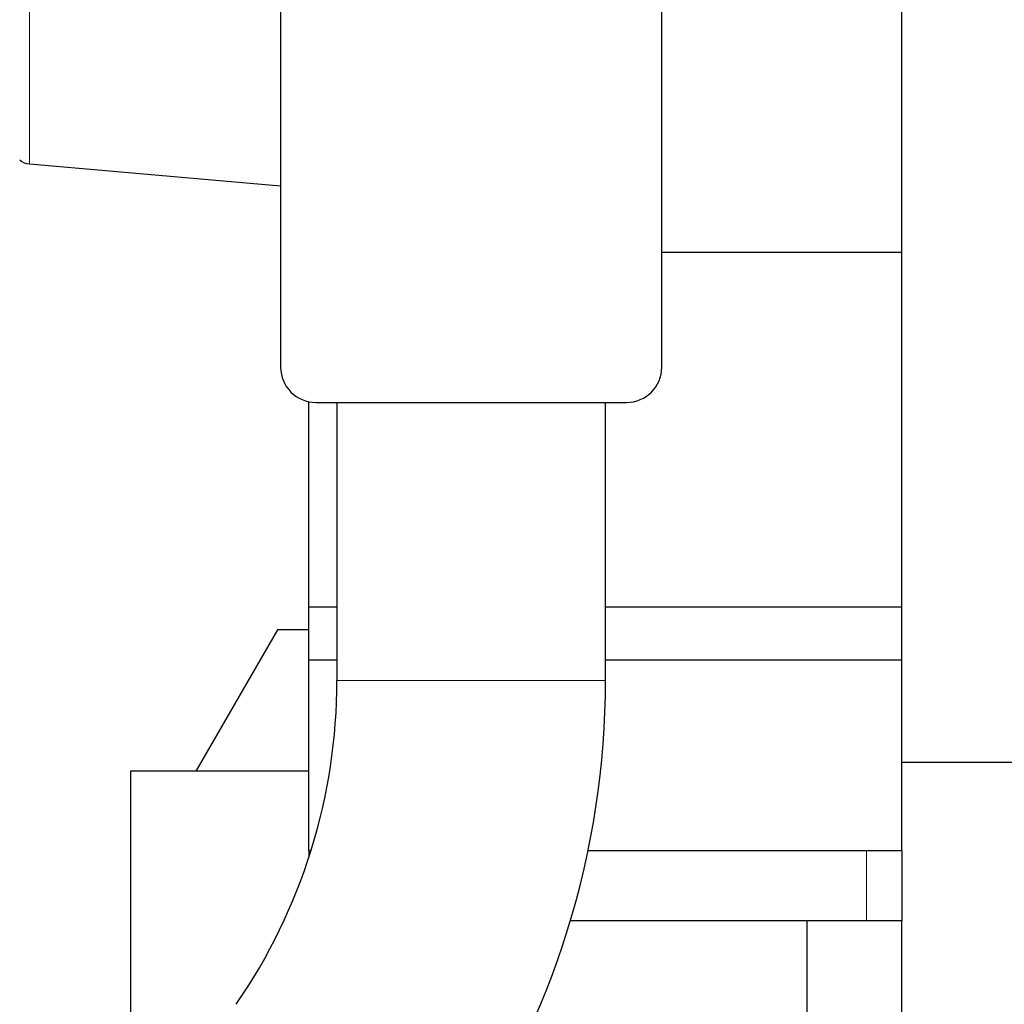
# Model space of a CAD drawing. Header units: inches. Extents: x 0 to 17820, y -10 to 12600.
# Tile 315 of 338: x 11689 to 11968, y 9219 to 9498. Entities that reach past the tile are written whole.
import ezdxf

# ---------------------------------------------------------------- set-up
doc = ezdxf.new("R2010")
doc.units = ezdxf.units.IN
doc.layers.add('1', color=7, linetype='Continuous', true_color=0xffffff)

msp = doc.modelspace()

# ---------------------------------------------------------------- linework, layer by layer
at = {"layer": '1', "color": 2, "linetype": 'Continuous', "lineweight": 25}
for p, q in [((11939.413, 9331.863), (11939.413, 9791.852)), ((11763.413, 9571.854), (11763.413, 9399.854)), ((11871.413, 9399.854), (11871.413, 9571.854)), ((11692.277, 9457.454), (11763.416, 9451.231)), ((11871.412, 9432.412), (11939.413, 9432.412)), ((11939.413, 9331.853), (11939.413, 9432.412)), ((11771.413, 9331.853), (11771.413, 9390.055)), ((11773.413, 9389.854), (11861.413, 9389.854)), ((11779.366, 9389.858), (11779.366, 9311.019)), ((11855.46, 9311.019), (11855.46, 9389.858)), ((11771.413, 9316.854), (11771.413, 9331.853)), ((11771.413, 9331.853), (11779.367, 9331.853)), ((11855.458, 9331.853), (11939.413, 9331.853)), ((11939.413, 9316.854), (11939.413, 9331.853)), ((11762.507, 9325.354), (11739.413, 9285.354)), ((11771.411, 9325.354), (11762.507, 9325.354)), ((11771.413, 9262.854), (11771.413, 9316.854)), ((11771.413, 9316.854), (11779.367, 9316.854)), ((11855.458, 9316.854), (11939.413, 9316.854)), ((11939.413, 9262.854), (11939.413, 9316.854)), ((11939.413, 9287.884), (12224.469, 9287.884)), ((11771.412, 9285.354), (11720.913, 9285.354)), ((11720.913, 9285.354), (11720.913, 9175.733)), ((11771.413, 9262.854), (11771.413, 9260.89)), ((11771.413, 9262.854), (11772.04, 9262.854)), ((11850.538, 9262.854), (11939.413, 9262.854)), ((11939.413, 9262.854), (11939.413, 9242.854)), ((11929.413, 9242.854), (11845.492, 9242.854)), ((11939.413, 9242.854), (11845.493, 9242.854)), ((11912.563, 9198.685), (11912.563, 9242.854)), ((11939.413, 8839.638), (11939.413, 9242.853))]:
    msp.add_line(p, q, dxfattribs=at)
at = {"layer": '1', "color": 110, "linetype": 'Continuous', "lineweight": 13}
for p, q in [((11692.277, 9758.253), (11692.277, 9457.454)), ((11779.366, 9311.019), (11855.46, 9311.019)), ((11929.413, 9262.854), (11929.413, 9242.854))]:
    msp.add_line(p, q, dxfattribs=at)
at = {"layer": '1', "color": 2, "linetype": 'Continuous', "lineweight": 25}
for centre, radius, start, end in [((11692.713, 9462.435), 5, 229.77547, 265), ((11773.413, 9399.854), 10, 180, 270), ((11861.413, 9399.854), 10, 270, 0), ((11617.413, 9311.019), 161.953, 325.46676, 0), ((11617.413, 9311.019), 238.047, 325.46676, 0)]:
    msp.add_arc(centre, radius, start, end, dxfattribs=at)

doc.saveas('drawing.dxf')
